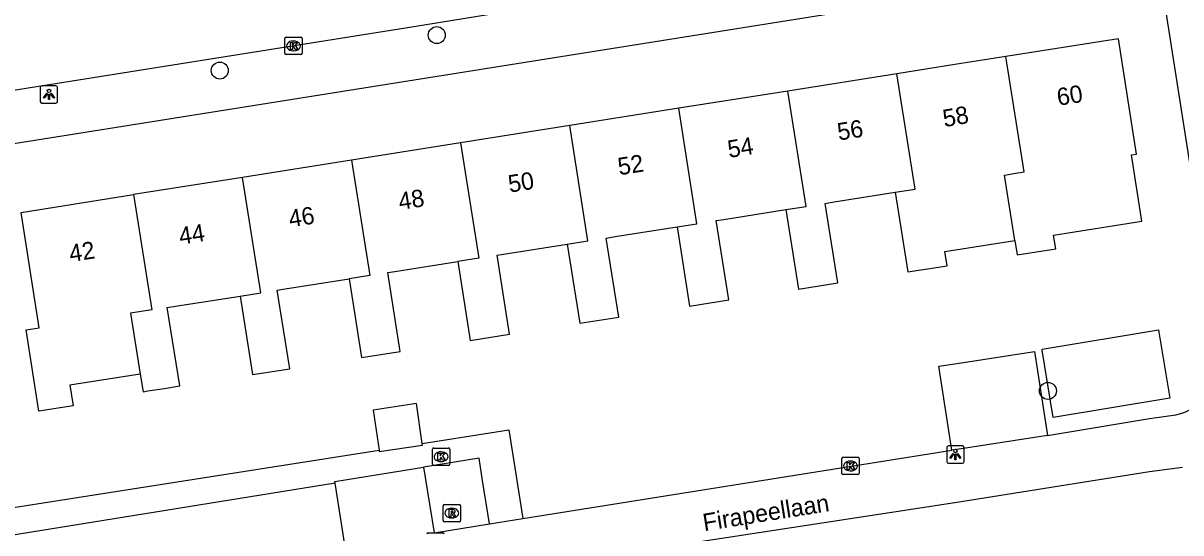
# Model space of a CAD drawing. Extents: x 160077 to 160945, y 386481 to 387498.
# Drawn here: x 160446.3 to 160513, y 387422.4 to 387451.8 of the extents above; entities that cross this region are included whole.
import ezdxf

# ---------------------------------------------------------------- set-up
doc = ezdxf.new("R2010")
doc.units = 0
for name, color, linetype in [('IMGEO_Boom', 7, 'Continuous'), ('IMGEO_Groenvoorziening', 7, 'Continuous'), ('IMGEO_Kolk', 7, 'Continuous'), ('IMGEO_Lichtpunt', 7, 'Continuous'), ('IMGEO_Openbare_ruimte_label', 7, 'Continuous'), ('IMGEO_Pand', 7, 'Continuous'), ('IMGEO_Pand_nummerreeks', 7, 'Continuous'), ('IMGEO_Rijbaan_lokaal_open', 7, 'Continuous'), ('IMGEO_Rioolput', 7, 'Continuous'), ('IMGEO_Voetpad_open', 7, 'Continuous')]:
    doc.layers.add(name, color=color, linetype=linetype)

msp = doc.modelspace()

# ---------------------------------------------------------------- linework, layer by layer
at = {"layer": 'IMGEO_Boom'}
for centre in [(160470.112, 387451.084), (160457.592, 387449.035), (160505.365, 387430.571)]:
    msp.add_circle(centre, 0.489, dxfattribs=at)
at = {"layer": 'IMGEO_Groenvoorziening'}
msp.add_lwpolyline([(160499.818, 387427.147), (160499.065, 387431.995), (160500, 387432.139), (160504.58, 387432.844), (160505.333, 387427.999)], dxfattribs=at)
at = {"layer": 'IMGEO_Kolk'}
for p, q in [((160461.349, 387450.034), (160461.349, 387450.886)), ((160461.424, 387450.96), (160462.276, 387450.96)), ((160461.837, 387450.74), (160461.862, 387450.74)), ((160462.35, 387450.886), (160462.35, 387450.034)), ((160461.86, 387450.18), (160461.835, 387450.18)), ((160462.276, 387449.96), (160461.424, 387449.96)), ((160469.932, 387427.281), (160470.784, 387427.281)), ((160469.857, 387426.355), (160469.857, 387427.207)), ((160470.345, 387427.061), (160470.37, 387427.061)), ((160470.858, 387427.207), (160470.858, 387426.355)), ((160493.471, 387425.819), (160493.471, 387426.671)), ((160493.546, 387426.745), (160494.398, 387426.745)), ((160494.472, 387426.671), (160494.472, 387425.819)), ((160470.784, 387426.281), (160469.932, 387426.281)), ((160470.368, 387426.501), (160470.343, 387426.501)), ((160493.982, 387425.965), (160493.957, 387425.965)), ((160493.959, 387426.525), (160493.984, 387426.525)), ((160494.398, 387425.745), (160493.546, 387425.745)), ((160469.606, 387422.391), (160470.458, 387422.391))]:
    msp.add_line(p, q, dxfattribs=at)
for points in [[(160461.349, 387450.034), (160461.349, 387450.886)], [(160461.424, 387450.96), (160462.276, 387450.96)], [(160461.67, 387450.66), (160461.793, 387450.66), (160461.793, 387450.509), (160461.923, 387450.66), (160462.087, 387450.66), (160461.941, 387450.509), (160462.094, 387450.26), (160461.942, 387450.26), (160461.857, 387450.424), (160461.793, 387450.357), (160461.793, 387450.26), (160461.67, 387450.26), (160461.67, 387450.66)], [(160462.35, 387450.886), (160462.35, 387450.034)], [(160462.276, 387449.96), (160461.424, 387449.96)], [(160469.932, 387427.281), (160470.784, 387427.281)], [(160469.857, 387426.355), (160469.857, 387427.207)], [(160470.178, 387426.981), (160470.301, 387426.981), (160470.301, 387426.83), (160470.431, 387426.981), (160470.595, 387426.981), (160470.449, 387426.83), (160470.602, 387426.581), (160470.45, 387426.581), (160470.365, 387426.745), (160470.301, 387426.678), (160470.301, 387426.581), (160470.178, 387426.581), (160470.178, 387426.981)], [(160470.858, 387427.207), (160470.858, 387426.355)], [(160493.471, 387425.819), (160493.471, 387426.671)], [(160493.546, 387426.745), (160494.398, 387426.745)], [(160494.472, 387426.671), (160494.472, 387425.819)], [(160470.784, 387426.281), (160469.932, 387426.281)], [(160493.792, 387426.445), (160493.915, 387426.445), (160493.915, 387426.294), (160494.045, 387426.445), (160494.209, 387426.445), (160494.063, 387426.294), (160494.216, 387426.045), (160494.064, 387426.045), (160493.979, 387426.209), (160493.915, 387426.142), (160493.915, 387426.045), (160493.792, 387426.045), (160493.792, 387426.445)], [(160494.398, 387425.745), (160493.546, 387425.745)], [(160469.606, 387422.391), (160470.458, 387422.391)]]:
    msp.add_lwpolyline(points, dxfattribs=at)
for centre, start, end in [((160461.426, 387450.884), 91.55205, 178.44795), ((160461.426, 387450.884), 91.55205, 178.44795), ((160462.274, 387450.884), 1.55205, 88.44795), ((160462.274, 387450.884), 1.55205, 88.44795), ((160461.426, 387450.036), 181.55205, 268.44795), ((160461.426, 387450.036), 181.55205, 268.44795), ((160462.274, 387450.036), 271.55205, 358.44795), ((160462.274, 387450.036), 271.55205, 358.44795), ((160469.934, 387427.205), 91.55205, 178.44795), ((160469.934, 387427.205), 91.55205, 178.44795), ((160470.782, 387427.205), 1.55205, 88.44795), ((160470.782, 387427.205), 1.55205, 88.44795), ((160493.548, 387426.669), 91.55205, 178.44795), ((160493.548, 387426.669), 91.55205, 178.44795), ((160494.396, 387426.669), 1.55205, 88.44795), ((160494.396, 387426.669), 1.55205, 88.44795), ((160469.934, 387426.357), 181.55205, 268.44795), ((160469.934, 387426.357), 181.55205, 268.44795), ((160470.782, 387426.357), 271.55205, 358.44795), ((160470.782, 387426.357), 271.55205, 358.44795), ((160493.548, 387425.821), 181.55205, 268.44795), ((160493.548, 387425.821), 181.55205, 268.44795), ((160494.396, 387425.821), 271.55205, 358.44795), ((160494.396, 387425.821), 271.55205, 358.44795), ((160469.608, 387422.315), 91.55205, 178.44795), ((160469.608, 387422.315), 91.55205, 178.44795), ((160470.456, 387422.315), 1.55205, 88.44795), ((160470.456, 387422.315), 1.55205, 88.44795)]:
    msp.add_arc(centre, 0.0765, start, end, dxfattribs=at)
for centre, major_axis, ratio, start_param, end_param in [((160461.836, 387450.46), (-0.387, 0.002), 0.722429, 4.712389, 7.853982), ((160461.861, 387450.46), (-0.39, 0.002), 0.717154, 1.570796, 4.712389), ((160470.344, 387426.781), (-0.387, 0.002), 0.722429, 4.712389, 7.853982), ((160470.369, 387426.781), (-0.39, 0.002), 0.717154, 1.570796, 4.712389), ((160493.958, 387426.245), (-0.387, 0.002), 0.722429, 4.712389, 7.853982), ((160493.983, 387426.245), (-0.39, 0.002), 0.717154, 1.570796, 4.712389)]:
    msp.add_ellipse(centre, major_axis=major_axis, ratio=ratio, start_param=start_param, end_param=end_param, dxfattribs=at)
at = {"layer": 'IMGEO_Lichtpunt'}
for p, q in [((160447.241, 387448.066), (160447.241, 387447.259)), ((160447.241, 387448.066), (160447.241, 387447.259)), ((160448.143, 387448.161), (160447.335, 387448.161)), ((160448.143, 387448.161), (160447.335, 387448.161)), ((160448.237, 387447.259), (160448.237, 387448.066)), ((160448.237, 387447.259), (160448.237, 387448.066)), ((160447.335, 387447.165), (160448.143, 387447.165)), ((160447.335, 387447.165), (160448.143, 387447.165)), ((160499.527, 387427.309), (160499.527, 387426.502)), ((160499.527, 387427.309), (160499.527, 387426.502)), ((160500.429, 387427.404), (160499.621, 387427.404)), ((160500.429, 387427.404), (160499.621, 387427.404)), ((160500.523, 387426.502), (160500.523, 387427.309)), ((160500.523, 387426.502), (160500.523, 387427.309)), ((160499.621, 387426.408), (160500.429, 387426.408)), ((160499.621, 387426.408), (160500.429, 387426.408))]:
    msp.add_line(p, q, dxfattribs=at)
for points in [[(160447.615, 387447.73), (160447.654, 387447.702), (160447.466, 387447.44), (160447.428, 387447.467), (160447.615, 387447.73)], [(160447.717, 387447.682), (160447.764, 387447.682), (160447.764, 387447.36), (160447.717, 387447.36), (160447.717, 387447.682)], [(160447.827, 387447.702), (160447.865, 387447.729), (160448.052, 387447.467), (160448.013, 387447.439), (160447.827, 387447.702)], [(160499.901, 387426.973), (160499.94, 387426.945), (160499.752, 387426.683), (160499.714, 387426.71), (160499.901, 387426.973)], [(160500.003, 387426.925), (160500.05, 387426.925), (160500.05, 387426.603), (160500.003, 387426.603), (160500.003, 387426.925)], [(160500.113, 387426.945), (160500.151, 387426.972), (160500.338, 387426.71), (160500.299, 387426.682), (160500.113, 387426.945)]]:
    msp.add_lwpolyline(points, dxfattribs=at)
for centre in [(160447.74, 387447.864), (160500.026, 387427.107)]:
    msp.add_circle(centre, 0.0994, dxfattribs=at)
for centre, start, end in [((160447.335, 387448.066), 90, 180), ((160447.335, 387448.066), 90, 180), ((160448.143, 387448.066), 0, 90), ((160448.143, 387448.066), 0, 90), ((160447.335, 387447.259), 180, 270), ((160447.335, 387447.259), 180, 270), ((160448.143, 387447.259), 270, 0), ((160448.143, 387447.259), 270, 360), ((160499.621, 387427.309), 90, 180), ((160499.621, 387427.309), 90, 180), ((160500.429, 387427.309), 0, 90), ((160500.429, 387427.309), 0, 90), ((160499.621, 387426.502), 180, 270), ((160499.621, 387426.502), 180, 270), ((160500.429, 387426.502), 270, 0), ((160500.429, 387426.502), 270, 360)]:
    msp.add_arc(centre, 0.0946, start, end, dxfattribs=at)
at = {"layer": 'IMGEO_Pand'}
for points in [[(160503.459, 387439.245), (160503.59, 387438.42), (160505.816, 387438.768), (160505.691, 387439.552), (160510.787, 387440.355), (160510.184, 387444.175), (160510.479, 387444.222), (160509.427, 387450.873), (160502.937, 387449.847)], [(160502.937, 387449.847), (160500, 387449.382), (160496.647, 387448.852)], [(160503.459, 387439.245), (160502.862, 387443.016), (160503.392, 387443.1), (160503.989, 387443.194), (160502.937, 387449.847)], [(160496.647, 387448.852), (160490.357, 387447.857)], [(160496.561, 387442.021), (160497.699, 387442.2), (160496.647, 387448.852)], [(160490.357, 387447.857), (160484.067, 387446.862)], [(160490.249, 387441.023), (160491.409, 387441.205), (160490.357, 387447.857)], [(160484.067, 387446.862), (160477.778, 387445.867)], [(160483.969, 387440.029), (160485.119, 387440.209), (160484.067, 387446.862)], [(160477.778, 387445.867), (160471.488, 387444.872)], [(160477.639, 387439.028), (160478.83, 387439.216), (160477.778, 387445.867)], [(160471.488, 387444.872), (160465.198, 387443.877)], [(160471.488, 387444.872), (160472.54, 387438.22), (160471.318, 387438.028)], [(160465.198, 387443.877), (160458.908, 387442.882)], [(160465.198, 387443.877), (160466.249, 387437.227), (160465.051, 387437.036)], [(160458.908, 387442.882), (160452.618, 387441.887)], [(160458.767, 387436.042), (160459.96, 387436.231), (160458.908, 387442.882)], [(160490.249, 387441.023), (160490.974, 387436.445), (160493.244, 387436.8), (160492.519, 387441.381), (160493.031, 387441.462), (160496.561, 387442.021)], [(160496.561, 387442.021), (160497.287, 387437.433), (160499.553, 387437.788), (160499.424, 387438.608), (160503.459, 387439.245)], [(160453.006, 387431.539), (160449.317, 387430.955), (160448.94, 387430.895), (160449.128, 387429.711), (160447.165, 387429.4), (160446.422, 387434.098), (160447.179, 387434.217), (160446.128, 387440.86), (160452.618, 387441.887)], [(160452.618, 387441.887), (160453.67, 387435.237), (160452.449, 387435.045), (160453.006, 387431.539)], [(160483.969, 387440.029), (160484.692, 387435.462), (160486.952, 387435.816), (160486.228, 387440.386), (160486.665, 387440.455), (160490.249, 387441.023)], [(160477.639, 387439.028), (160478.361, 387434.471), (160480.61, 387434.823), (160479.887, 387439.384), (160480.396, 387439.464), (160483.969, 387440.029)], [(160471.318, 387438.028), (160472.037, 387433.482), (160474.309, 387433.837), (160473.589, 387438.389), (160473.957, 387438.447), (160477.639, 387439.028)], [(160465.051, 387437.036), (160465.769, 387432.501), (160468.007, 387432.851), (160467.288, 387437.389), (160467.69, 387437.453), (160471.318, 387438.028)], [(160458.767, 387436.042), (160459.483, 387431.517), (160461.629, 387431.853), (160460.912, 387436.381), (160461.365, 387436.453), (160465.051, 387437.036)], [(160453.006, 387431.539), (160453.167, 387430.526), (160453.44, 387430.569), (160454.385, 387430.718), (160455.283, 387430.86), (160454.567, 387435.378), (160455.037, 387435.452), (160458.767, 387436.042)], [(160511.74, 387434.1), (160511.765, 387433.951), (160512.397, 387430.16), (160505.668, 387429.038), (160505.04, 387432.915), (160505.029, 387432.981), (160511.74, 387434.1)], [(160469.275, 387427.547), (160468.933, 387429.847), (160466.438, 387429.462), (160466.781, 387427.157)], [(160466.781, 387427.157), (160466.793, 387427.074), (160469.29, 387427.446), (160469.275, 387427.547)]]:
    msp.add_lwpolyline(points, dxfattribs=at)
at = {"layer": 'IMGEO_Rijbaan_lokaal_open'}
msp.add_lwpolyline([(160508.269, 387457.889), (160507.868, 387457.834), (160506.105, 387457.527), (160503.147, 387457.064), (160500, 387456.638), (160490.962, 387455.175), (160468.797, 387451.566), (160438.905, 387446.811)], dxfattribs=at)
at = {"layer": 'IMGEO_Rioolput'}
for p, q in [((160470.476, 387423.104), (160470.476, 387423.956)), ((160470.551, 387424.03), (160471.403, 387424.03)), ((160471.477, 387423.956), (160471.477, 387423.104)), ((160470.964, 387423.81), (160470.989, 387423.81)), ((160471.403, 387423.03), (160470.551, 387423.03)), ((160470.987, 387423.25), (160470.962, 387423.25))]:
    msp.add_line(p, q, dxfattribs=at)
for points in [[(160470.476, 387423.104), (160470.476, 387423.956)], [(160470.551, 387424.03), (160471.403, 387424.03)], [(160471.477, 387423.956), (160471.477, 387423.104)], [(160471.065, 387423.728), (160470.813, 387423.73), (160470.813, 387423.33)], [(160470.813, 387423.33), (160470.937, 387423.33), (160470.937, 387423.492), (160470.948, 387423.492)], [(160470.991, 387423.649), (160470.937, 387423.649), (160470.937, 387423.568)], [(160470.937, 387423.568), (160470.989, 387423.568)], [(160470.995, 387423.463), (160471.066, 387423.33), (160471.206, 387423.33), (160471.141, 387423.456)], [(160471.403, 387423.03), (160470.551, 387423.03)]]:
    msp.add_lwpolyline(points, dxfattribs=at)
for centre, radius, start, end in [((160470.553, 387423.954), 0.0765, 91.55205, 178.44795), ((160470.553, 387423.954), 0.0765, 91.55205, 178.44795), ((160471.401, 387423.954), 0.0765, 1.55205, 88.44795), ((160471.401, 387423.954), 0.0765, 1.55205, 88.44795), ((160470.947, 387423.439), 0.0533, 26.02933, 88.69889), ((160470.973, 387423.757), 0.19, 274.7715, 282.96867), ((160470.997, 387423.553), 0.0964, 77.00612, 93.18647), ((160471.011, 387423.61), 0.0378, 276.66336, 79.67722), ((160471.064, 387423.618), 0.109, 350.36119, 89.41601), ((160471.062, 387423.618), 0.112, 277.58423, 350.98172), ((160471.046, 387423.403), 0.108, 29.51342, 73.79051), ((160470.553, 387423.106), 0.0765, 181.55205, 268.44795), ((160470.553, 387423.106), 0.0765, 181.55205, 268.44795), ((160471.401, 387423.106), 0.0765, 271.55205, 358.44795), ((160471.401, 387423.106), 0.0765, 271.55205, 358.44795)]:
    msp.add_arc(centre, radius, start, end, dxfattribs=at)
for centre, major_axis, ratio, start_param, end_param in [((160470.963, 387423.53), (-0.387, 0.002), 0.722429, 4.712389, 7.853982), ((160470.988, 387423.53), (-0.39, 0.002), 0.717154, 1.570796, 4.712389)]:
    msp.add_ellipse(centre, major_axis=major_axis, ratio=ratio, start_param=start_param, end_param=end_param, dxfattribs=at)
at = {"layer": 'IMGEO_Voetpad_open'}
for points in [[(160508.733, 387454.967), (160504.347, 387454.224), (160500, 387453.464), (160440.626, 387444.012)], [(160515.262, 387432.65), (160515.116, 387433.681), (160512.191, 387452.41)], [(160505.333, 387427.999), (160511.22, 387428.987), (160512.734, 387429.19)], [(160469.275, 387427.547), (160474.262, 387428.327), (160475.073, 387423.208)], [(160505.333, 387427.999), (160500, 387427.176), (160499.818, 387427.147)], [(160440.28, 387423.011), (160466.781, 387427.157)], [(160473.153, 387422.902), (160472.755, 387425.414), (160472.552, 387426.698), (160469.354, 387426.18)], [(160475.073, 387423.208), (160499.818, 387427.147)], [(160464.247, 387425.247), (160464.231, 387425.35), (160469.354, 387426.18)], [(160469.354, 387426.18), (160469.951, 387422.392), (160473.153, 387422.902)], [(160513.119, 387426.165), (160511.225, 387425.902), (160500, 387424.112), (160475.498, 387420.377)], [(160464.247, 387425.247), (160440.528, 387421.423)], [(160464.809, 387421.695), (160464.247, 387425.247)], [(160473.153, 387422.902), (160475.073, 387423.208)]]:
    msp.add_lwpolyline(points, dxfattribs=at)
msp.add_arc((160512.078, 387432.323), 3.201, 281.82622, 5.86738, dxfattribs=at)

# ---------------------------------------------------------------- texts
at = {"layer": 'IMGEO_Openbare_ruimte_label'}
msp.add_text('Firapeellaan', height=1, rotation=9.0948, dxfattribs=at).set_placement((160485.539, 387422.485))
at = {"layer": 'IMGEO_Pand_nummerreeks'}
for s, rotation, p in [('60', 8.98971, (160505.961, 387447.004)), ('58', 10.00957, (160499.391, 387445.77)), ('56', 8.98971, (160493.298, 387445.001)), ('54', 8.98971, (160486.968, 387444)), ('52', 8.98971, (160480.636, 387442.998)), ('50', 8.98971, (160474.312, 387441.997)), ('48', 8.98971, (160467.982, 387440.996)), ('46', 8.98971, (160461.649, 387439.995)), ('44', 8.98971, (160455.319, 387438.994)), ('42', 8.98971, (160448.986, 387437.991))]:
    msp.add_text(s, height=1, rotation=rotation, dxfattribs=at).set_placement(p)

doc.saveas('drawing.dxf')
